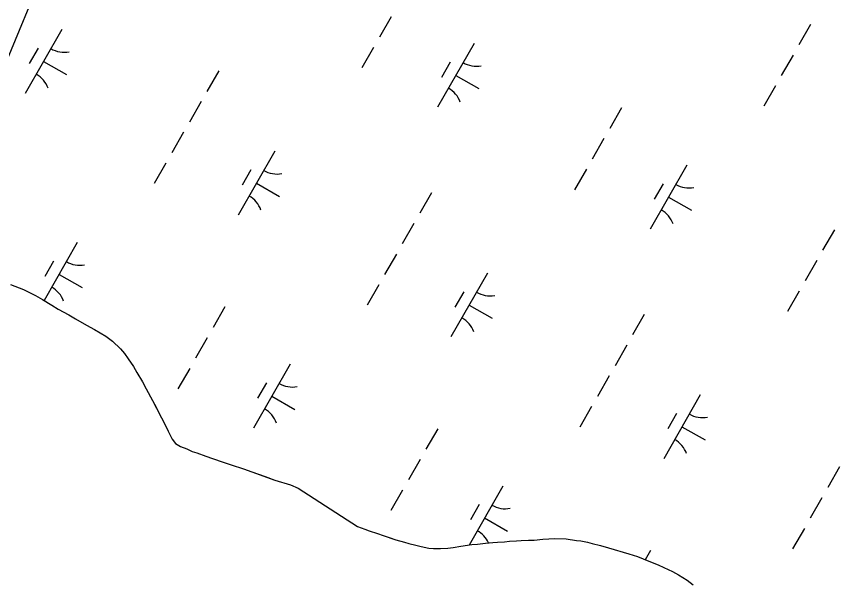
# Model space of a CAD drawing. Extents: x 3930721 to 3950824, y 220441 to 242861.
# Drawn here: x 3940167 to 3940727, y 225866 to 226251 of the extents above; entities that cross this region are included whole.
import ezdxf

# ---------------------------------------------------------------- set-up
doc = ezdxf.new("R2010")
doc.units = 0
for name, color, linetype in [('V-GRID-MAJR', 7, 'Continuous'), ('V-TOPO-SHOR', 7, 'Continuous'), ('V-UTIL-LINE', 7, 'Continuous'), ('V-WETL-SWMP', 7, 'Continuous')]:
    doc.layers.add(name, color=color, linetype=linetype)

msp = doc.modelspace()

# ---------------------------------------------------------------- linework, layer by layer
at = {"layer": 'V-GRID-MAJR'}
msp.add_spline([(3940914.45, 221486.32), (3940866.25, 224158.18), (3940756.95, 230218.14), (3940647.64, 236278.08), (3940604.74, 238656.84)], degree=3, dxfattribs=at)
at = {"layer": 'V-TOPO-SHOR'}
for points in [[(3940163.08, 226069.04), (3940172, 226065.64), (3940180.12, 226061.64), (3940184.78, 226058.83), (3940191.08, 226055.02), (3940195.54, 226052.21), (3940202.64, 226048.41), (3940207.31, 226045.8), (3940214.62, 226041.39), (3940220.09, 226038.58), (3940227.81, 226033.97), (3940232.27, 226030.56), (3940237.76, 226025.33), (3940240.41, 226022.1), (3940242.86, 226018.68), (3940246.53, 226013.43), (3940248.77, 226009.4), (3940252.65, 226002.95), (3940255.1, 225998.31), (3940259.4, 225990.24), (3940262.25, 225985.2), (3940265.53, 225978.54), (3940268.39, 225972.88), (3940270.02, 225969.45), (3940272.69, 225964.01), (3940274.92, 225961.19), (3940278.37, 225958.98), (3940282.63, 225957.38), (3940286.28, 225955.78), (3940289.52, 225954.79), (3940295.61, 225952.6), (3940300.06, 225951), (3940307.36, 225948.41), (3940312.83, 225946.62), (3940321.14, 225943.83), (3940326.82, 225941.83), (3940335.74, 225938.65), (3940342.43, 225936.25), (3940352.96, 225933.07), (3940358.24, 225930.87), (3940398.43, 225904.78), (3940403.5, 225902.99), (3940406.34, 225901.79)], [(3940406.34, 225901.79), (3940412.01, 225900), (3940415.86, 225898.61), (3940420.73, 225897.01), (3940424.38, 225895.82), (3940430.45, 225894.23), (3940433.29, 225893.23), (3940438.15, 225892.05), (3940441.6, 225891.26), (3940446.86, 225890.07), (3940450.1, 225889.89), (3940454.75, 225889.91), (3940459.81, 225890.14), (3940463.45, 225890.56), (3940468.5, 225891.4), (3940475.98, 225892.45), (3940479.83, 225892.87), (3940485.29, 225893.51), (3940490.34, 225893.94), (3940493.37, 225894.16), (3940498.23, 225894.39), (3940501.46, 225894.81), (3940506.32, 225895.04), (3940509.55, 225895.26), (3940514.41, 225895.48), (3940518.25, 225895.51), (3940524.12, 225896.14), (3940528.36, 225896.37), (3940532.21, 225896.59), (3940540.1, 225896.43), (3940546.98, 225895.25), (3940550.02, 225895.06), (3940554.47, 225894.08), (3940557.71, 225893.29), (3940563.19, 225891.9), (3940568.66, 225890.31), (3940572.51, 225889.11), (3940578.58, 225887.33), (3940582.43, 225886.13), (3940588.31, 225884.34), (3940592.16, 225882.74), (3940598.45, 225880.35), (3940602.3, 225878.75), (3940606.36, 225876.95), (3940612.24, 225874.15), (3940616.1, 225871.94), (3940621.98, 225868.33), (3940626.04, 225865.12)]]:
    msp.add_lwpolyline(points, dxfattribs=at)
at = {"layer": 'V-UTIL-LINE'}
msp.add_lwpolyline([(3947453.78, 235874.4), (3945931.14, 235655.08), (3945509.06, 234777.68), (3940428.61, 226869.1), (3939084.62, 223621.72)], dxfattribs=at)
at = {"layer": 'V-WETL-SWMP'}
for p, q in [((3940421.31, 226250.7), (3940413.36, 226236.81)), ((3940197.97, 226242.14), (3940173.12, 226198.75)), ((3940705.81, 226245.58), (3940697.86, 226231.7)), ((3940477.5, 226232.68), (3940452.65, 226189.3)), ((3940181.83, 226229.49), (3940175.87, 226219.07)), ((3940409.38, 226229.87), (3940401.43, 226215.99)), ((3940693.88, 226224.76), (3940685.93, 226210.87)), ((3940185.54, 226220.45), (3940201.16, 226211.5)), ((3940461.36, 226220.03), (3940455.4, 226209.62)), ((3940304.34, 226213.97), (3940296.39, 226200.09)), ((3940465.08, 226210.99), (3940480.7, 226202.04)), ((3940681.96, 226203.93), (3940674, 226190.05)), ((3940292.41, 226193.15), (3940284.46, 226179.26)), ((3940577.58, 226188.86), (3940569.62, 226174.97)), ((3940280.48, 226172.32), (3940272.53, 226158.44)), ((3940565.65, 226168.03), (3940557.7, 226154.15)), ((3940342.31, 226159.47), (3940317.46, 226116.09)), ((3940268.55, 226151.49), (3940260.6, 226137.61)), ((3940326.17, 226146.82), (3940320.21, 226136.41)), ((3940553.72, 226147.21), (3940545.77, 226133.32)), ((3940621.84, 226150.02), (3940596.99, 226106.63)), ((3940329.88, 226137.78), (3940345.5, 226128.83)), ((3940605.71, 226137.37), (3940599.74, 226126.95)), ((3940448.68, 226131.31), (3940440.73, 226117.42)), ((3940609.42, 226128.32), (3940625.04, 226119.38)), ((3940436.75, 226110.48), (3940428.8, 226096.6)), ((3940721.92, 226106.19), (3940713.97, 226092.31)), ((3940208.44, 226097.58), (3940185.87, 226058.17)), ((3940192.3, 226084.93), (3940186.34, 226074.52)), ((3940424.82, 226089.65), (3940416.87, 226075.77)), ((3940709.99, 226085.37), (3940702.04, 226071.48)), ((3940196.02, 226075.89), (3940211.64, 226066.94)), ((3940486.65, 226076.81), (3940461.8, 226033.42)), ((3940412.9, 226068.83), (3940404.94, 226054.94)), ((3940470.51, 226064.15), (3940464.55, 226053.74)), ((3940698.06, 226064.54), (3940690.11, 226050.66)), ((3940308.52, 226053.76), (3940300.56, 226039.87)), ((3940474.23, 226055.11), (3940489.85, 226046.17)), ((3940593.02, 226048.64), (3940585.07, 226034.76)), ((3940296.59, 226032.93), (3940288.64, 226019.05)), ((3940581.09, 226027.81), (3940573.14, 226013.93)), ((3940284.66, 226012.1), (3940276.71, 225998.22)), ((3940352.78, 226014.92), (3940327.93, 225971.53)), ((3940569.16, 226006.99), (3940561.21, 225993.1)), ((3940336.64, 226002.26), (3940330.68, 225991.85)), ((3940340.36, 225993.22), (3940355.98, 225984.28)), ((3940630.99, 225994.14), (3940606.14, 225950.75)), ((3940557.24, 225986.16), (3940549.29, 225972.28)), ((3940614.85, 225981.49), (3940608.89, 225971.07)), ((3940618.57, 225972.45), (3940634.19, 225963.5)), ((3940452.86, 225971.09), (3940444.91, 225957.21)), ((3940440.93, 225950.26), (3940432.98, 225936.38)), ((3940725.43, 225945.15), (3940717.48, 225931.26)), ((3940429, 225929.44), (3940421.05, 225915.55)), ((3940497.12, 225932.25), (3940474.18, 225892.2)), ((3940713.51, 225924.32), (3940705.55, 225910.44)), ((3940480.99, 225919.6), (3940475.02, 225909.18)), ((3940484.7, 225910.56), (3940500.32, 225901.61)), ((3940701.58, 225903.5), (3940693.63, 225889.61)), ((3940597.2, 225888.42), (3940593.63, 225882.19))]:
    msp.add_line(p, q, dxfattribs=at)
for points in [[(3940163.08, 226069.04), (3940172, 226065.64), (3940180.12, 226061.64), (3940184.78, 226058.83), (3940191.08, 226055.02), (3940195.54, 226052.21), (3940202.64, 226048.41), (3940207.31, 226045.8), (3940214.62, 226041.39), (3940220.09, 226038.58), (3940227.81, 226033.97), (3940232.27, 226030.56), (3940237.76, 226025.33), (3940240.41, 226022.1), (3940242.86, 226018.68), (3940246.53, 226013.43), (3940248.77, 226009.4), (3940252.65, 226002.95), (3940255.1, 225998.31), (3940259.4, 225990.24), (3940262.25, 225985.19), (3940265.53, 225978.54), (3940268.39, 225972.89), (3940270.02, 225969.45), (3940272.68, 225964.01), (3940274.92, 225961.18), (3940278.38, 225958.98), (3940282.63, 225957.38), (3940286.28, 225955.78), (3940289.52, 225954.79), (3940295.61, 225952.6), (3940300.06, 225951), (3940307.36, 225948.41), (3940312.83, 225946.62), (3940321.14, 225943.83), (3940326.82, 225941.83), (3940342.43, 225936.25), (3940352.96, 225933.07), (3940358.24, 225930.87), (3940398.43, 225904.78), (3940403.5, 225902.99), (3940406.34, 225901.79), (3940412.01, 225900), (3940415.86, 225898.61), (3940424.38, 225895.82), (3940430.45, 225894.23), (3940433.29, 225893.23), (3940438.15, 225892.05), (3940441.6, 225891.26), (3940446.86, 225890.07), (3940450.1, 225889.88), (3940454.75, 225889.91), (3940459.81, 225890.14), (3940463.45, 225890.56), (3940468.5, 225891.4), (3940475.98, 225892.45), (3940479.83, 225892.87), (3940485.29, 225893.51), (3940490.34, 225893.94), (3940493.37, 225894.16)], [(3940493.37, 225894.16), (3940498.23, 225894.39), (3940501.46, 225894.81), (3940506.32, 225895.04), (3940509.55, 225895.26), (3940514.41, 225895.48), (3940518.25, 225895.5), (3940524.12, 225896.14), (3940528.36, 225896.37), (3940532.21, 225896.59), (3940540.1, 225896.43), (3940546.98, 225895.25), (3940550.02, 225895.07), (3940554.47, 225894.08), (3940557.71, 225893.29), (3940563.19, 225891.9), (3940568.66, 225890.31), (3940572.51, 225889.11), (3940578.58, 225887.33), (3940582.44, 225886.13), (3940588.31, 225884.34), (3940592.16, 225882.74), (3940598.45, 225880.35), (3940602.3, 225878.75), (3940606.36, 225876.95), (3940612.24, 225874.15), (3940616.1, 225871.95), (3940621.98, 225868.33), (3940626.04, 225865.12)]]:
    msp.add_lwpolyline(points, dxfattribs=at)
for centre, start, end in [((3940199.48, 226244.3), 239.4279, 280.9715), ((3940479.01, 226234.84), 239.4279, 280.9715), ((3940172.02, 226196.36), 19.4279, 60.9715), ((3940451.56, 226186.9), 19.4279, 60.9715), ((3940343.82, 226161.63), 239.4279, 280.9715), ((3940623.35, 226152.18), 239.4279, 280.9715), ((3940316.36, 226113.69), 19.4279, 60.9715), ((3940595.9, 226104.24), 19.4279, 60.9715), ((3940209.95, 226099.74), 239.4279, 280.9715), ((3940182.5, 226051.8), 19.4279, 60.9715), ((3940488.16, 226078.96), 239.4279, 280.9715), ((3940460.7, 226031.03), 19.4279, 60.9715), ((3940354.29, 226017.07), 239.4279, 280.9715), ((3940326.84, 225969.14), 19.4279, 60.9715), ((3940632.5, 225996.3), 239.4279, 280.9715), ((3940605.05, 225948.36), 19.4279, 60.9715), ((3940498.63, 225934.41), 239.4279, 280.9715), ((3940471.18, 225886.47), 24.1439, 60.9715)]:
    msp.add_arc(centre, 17.62, start, end, dxfattribs=at)

doc.saveas('drawing.dxf')
